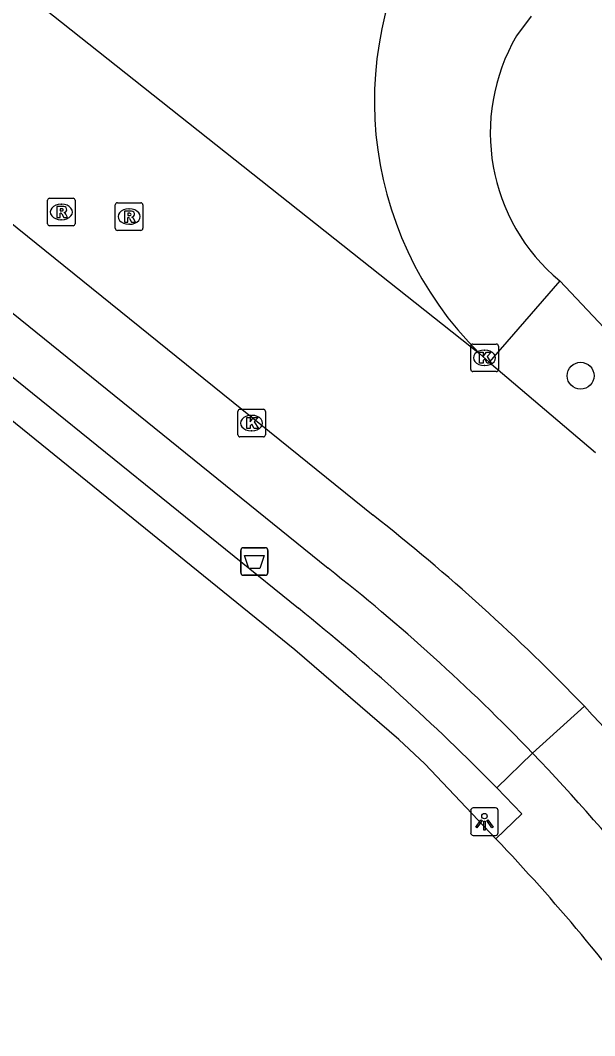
# Model space of a CAD drawing. Extents: x 156651 to 158072, y 387631 to 388990.
# Drawn here: x 157346.66 to 157367.53, y 388034.29 to 388071.14 of the extents above; entities that cross this region are included whole.
import ezdxf

# ---------------------------------------------------------------- set-up
doc = ezdxf.new("R2010")
doc.units = 0
for name, color, linetype in [('IMGEO_Afvalbak', 7, 'Continuous'), ('IMGEO_Berm_groen', 7, 'Continuous'), ('IMGEO_Boom', 7, 'Continuous'), ('IMGEO_Groenvoorziening', 7, 'Continuous'), ('IMGEO_Kolk', 7, 'Continuous'), ('IMGEO_Lichtpunt', 7, 'Continuous'), ('IMGEO_Rijbaan_lokaal_gesloten', 7, 'Continuous'), ('IMGEO_Rioolput', 7, 'Continuous'), ('IMGEO_Voetpad_open', 7, 'Continuous')]:
    doc.layers.add(name, color=color, linetype=linetype)

msp = doc.modelspace()

# ---------------------------------------------------------------- linework, layer by layer
at = {"layer": 'IMGEO_Afvalbak'}
for p, q in [((157354.772, 388052.002), (157355.562, 388052.002)), ((157355.562, 388052.002), (157354.772, 388052.002)), ((157354.672, 388051.102), (157354.672, 388051.902)), ((157354.672, 388051.902), (157354.672, 388051.102)), ((157355.662, 388051.902), (157355.662, 388051.102)), ((157355.662, 388051.102), (157355.662, 388051.902)), ((157355.562, 388051.002), (157354.772, 388051.002)), ((157354.772, 388051.002), (157355.562, 388051.002))]:
    msp.add_line(p, q, dxfattribs=at)
msp.add_lwpolyline([(157354.815, 388051.716), (157355.519, 388051.716), (157355.37, 388051.246), (157354.964, 388051.246), (157354.815, 388051.716)], dxfattribs=at)
for centre, start, end in [((157354.772, 388051.902), 90, 180), ((157354.772, 388051.902), 90, 180), ((157355.562, 388051.902), 0, 90), ((157355.562, 388051.902), 360, 90), ((157354.772, 388051.102), 180, 270), ((157354.772, 388051.102), 180, 270), ((157355.562, 388051.102), 270, 0), ((157355.562, 388051.102), 270, 0)]:
    msp.add_arc(centre, 0.1, start, end, dxfattribs=at)
at = {"layer": 'IMGEO_Berm_groen'}
msp.add_lwpolyline([(157371.077, 388056.599), (157366.266, 388061.682)], dxfattribs=at)
at = {"layer": 'IMGEO_Boom'}
msp.add_circle((157367.021, 388058.242), 0.489, dxfattribs=at)
at = {"layer": 'IMGEO_Groenvoorziening'}
msp.add_lwpolyline([(157363.942, 388041.441), (157361.367, 388044.157), (157360.422, 388045.039), (157356.641, 388048.292), (157345.073, 388057.645), (157335.501, 388065.276)], dxfattribs=at)
at = {"layer": 'IMGEO_Kolk'}
for p, q in [((157363.032, 388058.468), (157363.032, 388059.32)), ((157363.107, 388059.394), (157363.959, 388059.394)), ((157364.033, 388059.32), (157364.033, 388058.468)), ((157363.52, 388059.174), (157363.545, 388059.174)), ((157363.543, 388058.614), (157363.518, 388058.614)), ((157363.959, 388058.394), (157363.107, 388058.394)), ((157354.568, 388056.099), (157354.568, 388056.951)), ((157354.643, 388057.025), (157355.495, 388057.025)), ((157355.056, 388056.805), (157355.081, 388056.805)), ((157355.569, 388056.951), (157355.569, 388056.099)), ((157355.495, 388056.025), (157354.643, 388056.025)), ((157355.079, 388056.245), (157355.054, 388056.245))]:
    msp.add_line(p, q, dxfattribs=at)
for points in [[(157363.032, 388058.468), (157363.032, 388059.32)], [(157363.107, 388059.394), (157363.959, 388059.394)], [(157364.033, 388059.32), (157364.033, 388058.468)], [(157363.353, 388059.094), (157363.476, 388059.094), (157363.476, 388058.943), (157363.606, 388059.094), (157363.77, 388059.094), (157363.624, 388058.943), (157363.777, 388058.694), (157363.625, 388058.694), (157363.54, 388058.858), (157363.476, 388058.791), (157363.476, 388058.694), (157363.353, 388058.694), (157363.353, 388059.094)], [(157363.959, 388058.394), (157363.107, 388058.394)], [(157354.568, 388056.099), (157354.568, 388056.951)], [(157354.643, 388057.025), (157355.495, 388057.025)], [(157354.889, 388056.725), (157355.012, 388056.725), (157355.012, 388056.574), (157355.142, 388056.725), (157355.306, 388056.725), (157355.16, 388056.574), (157355.313, 388056.325), (157355.161, 388056.325), (157355.076, 388056.489), (157355.012, 388056.422), (157355.012, 388056.325), (157354.889, 388056.325), (157354.889, 388056.725)], [(157355.569, 388056.951), (157355.569, 388056.099)], [(157355.495, 388056.025), (157354.643, 388056.025)]]:
    msp.add_lwpolyline(points, dxfattribs=at)
for centre, start, end in [((157363.109, 388059.318), 91.552, 178.448), ((157363.109, 388059.318), 91.552, 178.448), ((157363.957, 388059.318), 1.552, 88.448), ((157363.957, 388059.318), 1.552, 88.448), ((157363.109, 388058.47), 181.552, 268.448), ((157363.109, 388058.47), 181.552, 268.448), ((157363.957, 388058.47), 271.552, 358.448), ((157363.957, 388058.47), 271.552, 358.448), ((157354.645, 388056.949), 91.552, 178.448), ((157354.645, 388056.949), 91.552, 178.448), ((157355.493, 388056.949), 1.552, 88.448), ((157355.493, 388056.949), 1.552, 88.448), ((157354.645, 388056.101), 181.552, 268.448), ((157354.645, 388056.101), 181.552, 268.448), ((157355.493, 388056.101), 271.552, 358.448), ((157355.493, 388056.101), 271.552, 358.448)]:
    msp.add_arc(centre, 0.0765, start, end, dxfattribs=at)
for centre, major_axis, ratio, start_param, end_param in [((157363.519, 388058.894), (-0.387, 0.002), 0.722429, 4.712389, 7.853982), ((157363.544, 388058.894), (-0.39, 0.002), 0.717154, 1.570796, 4.712389), ((157355.055, 388056.525), (-0.387, 0.002), 0.722429, 4.712389, 7.853982), ((157355.08, 388056.525), (-0.39, 0.002), 0.717154, 1.570796, 4.712389)]:
    msp.add_ellipse(centre, major_axis=major_axis, ratio=ratio, start_param=start_param, end_param=end_param, dxfattribs=at)
at = {"layer": 'IMGEO_Lichtpunt'}
for p, q in [((157363.028, 388042.463), (157363.028, 388041.656)), ((157363.028, 388042.463), (157363.028, 388041.656)), ((157363.93, 388042.558), (157363.122, 388042.558)), ((157363.93, 388042.558), (157363.122, 388042.558)), ((157364.024, 388041.656), (157364.024, 388042.463)), ((157364.024, 388041.656), (157364.024, 388042.463)), ((157363.122, 388041.562), (157363.93, 388041.562)), ((157363.122, 388041.562), (157363.93, 388041.562))]:
    msp.add_line(p, q, dxfattribs=at)
for points in [[(157363.402, 388042.127), (157363.441, 388042.099), (157363.253, 388041.837), (157363.215, 388041.864), (157363.402, 388042.127)], [(157363.504, 388042.079), (157363.551, 388042.079), (157363.551, 388041.757), (157363.504, 388041.757), (157363.504, 388042.079)], [(157363.614, 388042.099), (157363.652, 388042.126), (157363.839, 388041.864), (157363.8, 388041.836), (157363.614, 388042.099)]]:
    msp.add_lwpolyline(points, dxfattribs=at)
msp.add_circle((157363.527, 388042.261), 0.0994, dxfattribs=at)
for centre, start, end in [((157363.122, 388042.463), 90, 180), ((157363.122, 388042.463), 90, 180), ((157363.93, 388042.463), 0, 90), ((157363.93, 388042.463), 0, 90), ((157363.122, 388041.656), 180, 270), ((157363.122, 388041.656), 180, 270), ((157363.93, 388041.656), 270, 0), ((157363.93, 388041.656), 270, 360)]:
    msp.add_arc(centre, 0.0946, start, end, dxfattribs=at)
at = {"layer": 'IMGEO_Rijbaan_lokaal_gesloten'}
for points in [[(157341.899, 388076.038), (157363.348, 388059.054)], [(157340.763, 388068.274), (157359.484, 388053.181)], [(157363.705, 388058.742), (157363.348, 388059.054)], [(157363.705, 388058.742), (157367.559, 388055.453)]]:
    msp.add_lwpolyline(points, dxfattribs=at)
for centre, radius, start, end in [((157372.416, 388068.209), 12.886, 145.5686, 225.272), ((157313.542, 387994.607), 74.442, 43.92434, 51.89124), ((157292.705, 387976.456), 102.05, 35.58202, 43.14886)]:
    msp.add_arc(centre, radius, start, end, dxfattribs=at)
at = {"layer": 'IMGEO_Rioolput'}
for p, q in [((157347.655, 388063.761), (157347.655, 388064.613)), ((157347.73, 388064.687), (157348.582, 388064.687)), ((157348.143, 388064.467), (157348.168, 388064.467)), ((157348.656, 388064.613), (157348.656, 388063.761)), ((157350.191, 388064.52), (157351.043, 388064.52)), ((157350.116, 388063.594), (157350.116, 388064.446)), ((157350.604, 388064.3), (157350.629, 388064.3)), ((157351.117, 388064.446), (157351.117, 388063.594)), ((157348.166, 388063.907), (157348.141, 388063.907)), ((157350.627, 388063.74), (157350.602, 388063.74)), ((157348.582, 388063.687), (157347.73, 388063.687)), ((157351.043, 388063.52), (157350.191, 388063.52))]:
    msp.add_line(p, q, dxfattribs=at)
for points in [[(157347.655, 388063.761), (157347.655, 388064.613)], [(157347.73, 388064.687), (157348.582, 388064.687)], [(157348.656, 388064.613), (157348.656, 388063.761)], [(157350.191, 388064.52), (157351.043, 388064.52)], [(157348.244, 388064.385), (157347.992, 388064.387), (157347.992, 388063.987)], [(157347.992, 388063.987), (157348.116, 388063.987), (157348.116, 388064.149), (157348.127, 388064.149)], [(157348.17, 388064.306), (157348.116, 388064.306), (157348.116, 388064.225)], [(157348.116, 388064.225), (157348.168, 388064.225)], [(157348.174, 388064.12), (157348.245, 388063.987), (157348.385, 388063.987), (157348.32, 388064.113)], [(157350.116, 388063.594), (157350.116, 388064.446)], [(157350.705, 388064.218), (157350.453, 388064.22), (157350.453, 388063.82)], [(157350.631, 388064.139), (157350.577, 388064.139), (157350.577, 388064.058)], [(157351.117, 388064.446), (157351.117, 388063.594)], [(157350.453, 388063.82), (157350.577, 388063.82), (157350.577, 388063.982), (157350.588, 388063.982)], [(157350.577, 388064.058), (157350.629, 388064.058)], [(157350.635, 388063.953), (157350.706, 388063.82), (157350.846, 388063.82), (157350.781, 388063.946)], [(157348.582, 388063.687), (157347.73, 388063.687)], [(157351.043, 388063.52), (157350.191, 388063.52)]]:
    msp.add_lwpolyline(points, dxfattribs=at)
for centre, radius, start, end in [((157347.732, 388064.611), 0.0765, 91.552, 178.448), ((157347.732, 388064.611), 0.0765, 91.552, 178.448), ((157348.58, 388064.611), 0.0765, 1.552, 88.448), ((157348.58, 388064.611), 0.0765, 1.552, 88.448), ((157350.193, 388064.444), 0.0765, 91.552, 178.448), ((157350.193, 388064.444), 0.0765, 91.552, 178.448), ((157351.041, 388064.444), 0.0765, 1.552, 88.448), ((157351.041, 388064.444), 0.0765, 1.552, 88.448), ((157348.126, 388064.096), 0.0533, 26.0293, 88.6989), ((157348.152, 388064.414), 0.19, 274.7715, 282.9687), ((157348.176, 388064.21), 0.0964, 77.0061, 93.1865), ((157348.19, 388064.267), 0.0378, 276.6634, 79.6772), ((157348.243, 388064.275), 0.109, 350.3612, 89.416), ((157348.241, 388064.275), 0.112, 277.5842, 350.9817), ((157348.225, 388064.06), 0.108, 29.5134, 73.7905), ((157350.637, 388064.043), 0.0964, 77.0061, 93.1865), ((157350.651, 388064.1), 0.0378, 276.6634, 79.6772), ((157350.704, 388064.108), 0.109, 350.3612, 89.416), ((157347.732, 388063.763), 0.0765, 181.552, 268.448), ((157347.732, 388063.763), 0.0765, 181.552, 268.448), ((157348.58, 388063.763), 0.0765, 271.552, 358.448), ((157348.58, 388063.763), 0.0765, 271.552, 358.448), ((157350.587, 388063.929), 0.0533, 26.0293, 88.6989), ((157350.613, 388064.247), 0.19, 274.7715, 282.9687), ((157350.702, 388064.108), 0.112, 277.5842, 350.9817), ((157350.686, 388063.893), 0.108, 29.5134, 73.7905), ((157350.193, 388063.596), 0.0765, 181.552, 268.448), ((157350.193, 388063.596), 0.0765, 181.552, 268.448), ((157351.041, 388063.596), 0.0765, 271.552, 358.448), ((157351.041, 388063.596), 0.0765, 271.552, 358.448)]:
    msp.add_arc(centre, radius, start, end, dxfattribs=at)
for centre, major_axis, ratio, start_param, end_param in [((157348.142, 388064.187), (-0.387, 0.002), 0.722429, 4.712389, 7.853982), ((157348.167, 388064.187), (-0.39, 0.002), 0.717154, 1.570796, 4.712389), ((157350.603, 388064.02), (-0.387, 0.002), 0.722429, 4.712389, 7.853982), ((157350.628, 388064.02), (-0.39, 0.002), 0.717154, 1.570796, 4.712389)]:
    msp.add_ellipse(centre, major_axis=major_axis, ratio=ratio, start_param=start_param, end_param=end_param, dxfattribs=at)
at = {"layer": 'IMGEO_Voetpad_open'}
for points in [[(157365.224, 388071.291), (157364.694, 388070.576)], [(157339.186, 388066.318), (157357.849, 388051.255)], [(157338.064, 388064.911), (157356.767, 388049.806)], [(157366.266, 388061.682), (157363.705, 388058.742)], [(157365.278, 388044.547), (157367.159, 388046.248)], [(157363.976, 388043.286), (157365.278, 388044.547)], [(157363.942, 388041.441), (157364.891, 388042.341), (157363.976, 388043.286)]]:
    msp.add_lwpolyline(points, dxfattribs=at)
for centre, radius, start, end in [((157370.722, 388067.056), 6.981, 149.7161, 230.3307), ((157312.751, 387993.842), 73.008, 43.98891, 51.85031), ((157305.974, 387986.401), 81.241, 44.4434, 51.30264), ((157300.699, 387983.163), 89.098, 35.11259, 43.54682), ((157312.006, 387991.873), 71.793, 36.21683, 43.66339)]:
    msp.add_arc(centre, radius, start, end, dxfattribs=at)

doc.saveas('drawing.dxf')
